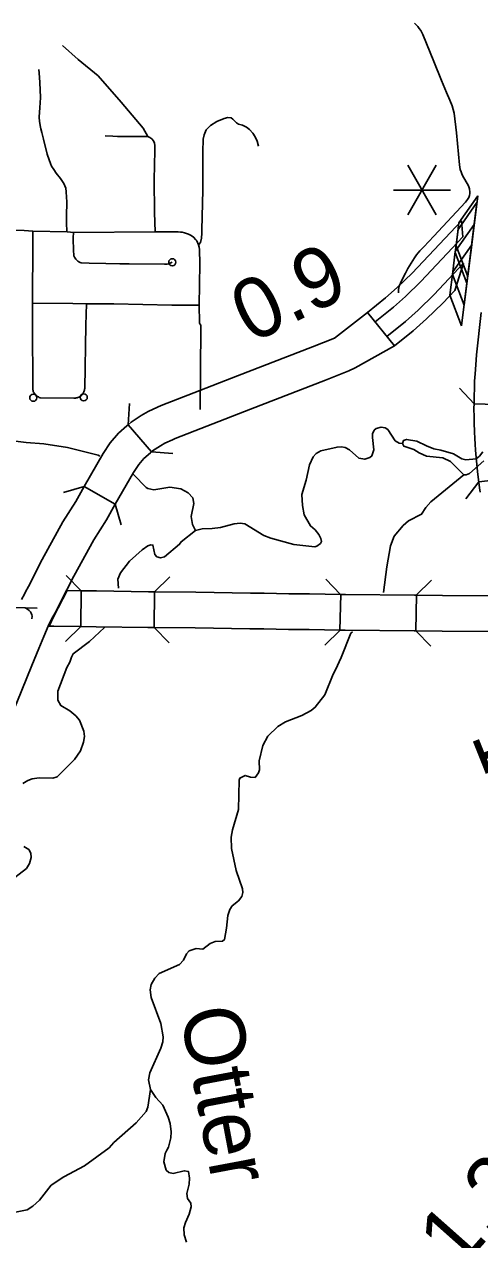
# Model space of a CAD drawing. Extents: x -19 to 366, y -4 to 359.
# Drawn here: x 147.018 to 147.621, y 185.132 to 186.744 of the extents above; entities that cross this region are included whole.
import ezdxf

# ---------------------------------------------------------------- set-up
doc = ezdxf.new("R2010")
doc.units = 0
for name, color, linetype in [('R_Contour Annot', 7, 'Continuous'), ('R_Exist Surface Annot', 7, 'Continuous'), ('R_ROW', 7, 'Continuous'), ('R_Striping', 7, 'Continuous'), ('R_Temp Easement', 7, 'Continuous'), ('R_Vert Alg', 7, 'Continuous'), ('R_Water', 7, 'Continuous'), ('R_Xsect Slope', 7, 'Continuous'), ('Sheet Fence', 7, 'Continuous'), ('T_Vehicle Path Lt Minor', 7, 'Continuous')]:
    doc.layers.add(name, color=color, linetype=linetype)

msp = doc.modelspace()

# ---------------------------------------------------------------- linework, layer by layer
at = {"layer": 'R_Contour Annot'}
for p, q in [((147.5989, 186.4617), (147.597, 186.4832)), ((147.5881, 186.3907), (147.5999, 186.4268)), ((147.1865, 186.1768), (147.1555, 186.2126)), ((147.0974, 186.1307), (147.1385, 186.1073)), ((147.0933, 185.9926), (147.0928, 185.9452)), ((147.1898, 185.9439), (147.1904, 185.9912)), ((147.4371, 185.9877), (147.4361, 185.9403)), ((147.5373, 185.987), (147.5366, 185.9396)), ((147.3167, 185.9423), (147.3168, 185.9423))]:
    msp.add_line(p, q, dxfattribs=at)
for points in [[(147.597, 186.4832), (147.5318, 186.4138), (147.512, 186.3946), (147.4965, 186.3808), (147.4727, 186.3617)], [(147.4828, 186.3491), (147.5069, 186.3685), (147.523, 186.3828), (147.5433, 186.4025), (147.5989, 186.4617)], [(147.5999, 186.4268), (147.5608, 186.3852), (147.5397, 186.3647), (147.5228, 186.3497), (147.4982, 186.3299)], [(147.5082, 186.3174), (147.5332, 186.3374), (147.5507, 186.3529), (147.5723, 186.3739), (147.5881, 186.3907)], [(147.2425, 186.2548), (147.3002, 186.2774), (147.3996, 186.3158), (147.4288, 186.3274), (147.4727, 186.3617), (147.5082, 186.3174)], [(147.5082, 186.3174), (147.4562, 186.2881), (147.4479, 186.284), (147.4168, 186.2717), (147.3174, 186.2332), (147.2597, 186.2107)], [(147.1555, 186.2126), (147.1595, 186.216), (147.1729, 186.2248), (147.182, 186.2304), (147.1946, 186.236), (147.1995, 186.2382), (147.2425, 186.2548)], [(147.1555, 186.2126), (147.154, 186.2113), (147.1428, 186.2016), (147.1319, 186.1889), (147.1223, 186.1745), (147.0974, 186.1307)], [(147.2597, 186.2107), (147.218, 186.1946), (147.2141, 186.1928), (147.2041, 186.1884), (147.1982, 186.1848), (147.188, 186.1781), (147.1865, 186.1768)], [(147.1865, 186.1768), (147.185, 186.1755), (147.1765, 186.1681), (147.1697, 186.1602), (147.1625, 186.1496), (147.1385, 186.1073)], [(147.0234, 185.9982), (147.0417, 186.0339), (147.0691, 186.0841), (147.0862, 186.1111), (147.0974, 186.1307)], [(147.1385, 186.1073), (147.1269, 186.0868), (147.1099, 186.06), (147.0836, 186.0118), (147.0655, 185.9766)], [(147.0144, 185.9812), (147.0182, 185.9882), (147.0197, 185.991), (147.0234, 185.9982)], [(147.0569, 185.959), (147.0747, 185.9928), (147.0933, 185.9926)], [(147.0933, 185.9926), (147.1137, 185.9924), (147.1824, 185.9913), (147.1904, 185.9912)], [(147.1904, 185.9912), (147.245, 185.9906), (147.3175, 185.9896)], [(147.0655, 185.9766), (147.0618, 185.9694), (147.06, 185.9658), (147.0556, 185.9581)], [(147.3175, 185.9896), (147.3359, 185.9893), (147.3685, 185.9887), (147.3959, 185.9885), (147.4371, 185.9877)], [(147.4371, 185.9877), (147.4435, 185.9875), (147.5349, 185.987), (147.5373, 185.987)], [(147.6722, 185.9383), (147.6546, 185.9858), (147.6338, 185.9861), (147.5718, 185.9865), (147.5373, 185.987)], [(147.0556, 185.9581), (147.0539, 185.9548), (147.0496, 185.9455)], [(147.0568, 185.9456), (147.0509, 185.9457), (147.0569, 185.959)], [(147.0496, 185.9455), (147.0437, 185.9318), (147.0374, 185.916), (147.0279, 185.8937), (147.008, 185.8446), (146.9926, 185.808), (146.9875, 185.7963), (146.9854, 185.7919), (146.9823, 185.7861), (146.9382, 185.7101)], [(147.0926, 185.9452), (147.0569, 185.9456)], [(147.0928, 185.9452), (147.1131, 185.945), (147.1818, 185.944), (147.1898, 185.9439)], [(147.3168, 185.9423), (147.2444, 185.9433), (147.1898, 185.9439)], [(147.4361, 185.9403), (147.3952, 185.9411), (147.3678, 185.9414), (147.3351, 185.942), (147.3167, 185.9423)], [(147.4361, 185.9403), (147.4429, 185.9402), (147.5344, 185.9397), (147.5366, 185.9396)], [(147.5366, 185.9396), (147.5713, 185.9391), (147.6333, 185.9388), (147.6683, 185.9382), (147.6722, 185.9383)]]:
    msp.add_lwpolyline(points, dxfattribs=at)
at = {"layer": 'R_Exist Surface Annot'}
msp.add_lwpolyline([(147.6233, 186.3616), (147.6169, 186.3054), (147.616, 186.2923), (147.615, 186.2802), (147.6145, 186.2704), (147.6139, 186.2413), (147.6136, 186.2337), (147.6139, 186.2233), (147.614, 186.2151), (147.6144, 186.2031), (147.6149, 186.1945), (147.6154, 186.1871), (147.6156, 186.1788), (147.6167, 186.1695), (147.6183, 186.1508), (147.6211, 186.1289), (147.622, 186.1233)], dxfattribs=at)
at = {"layer": 'R_ROW'}
for points in [[(147.1815, 186.5947), (147.1754, 186.6058), (147.1465, 186.6405), (147.1157, 186.6753), (147.0895, 186.6969), (147.0685, 186.7153)], [(147.0374, 186.6837), (147.0381, 186.6735), (147.0385, 186.6659), (147.0392, 186.6568), (147.0396, 186.6466), (147.0392, 186.6396), (147.0384, 186.6331), (147.0378, 186.6203), (147.0382, 186.6149), (147.0394, 186.6074), (147.04, 186.605), (147.0414, 186.6003), (147.0435, 186.5915), (147.0485, 186.5715), (147.0508, 186.5637), (147.0525, 186.5591), (147.0542, 186.5557), (147.0569, 186.5512), (147.0604, 186.5462), (147.0658, 186.539), (147.0702, 186.5323), (147.0718, 186.5293), (147.0728, 186.5263), (147.0736, 186.5214), (147.0741, 186.5143), (147.0742, 186.5082), (147.0738, 186.4894), (147.0738, 186.4789), (147.0744, 186.4703)], [(147.1913, 186.4683), (147.1903, 186.494), (147.19, 186.5373), (147.1908, 186.5763), (147.1908, 186.583), (147.1903, 186.5862), (147.189, 186.5892), (147.1869, 186.5917), (147.1843, 186.5936), (147.1815, 186.5947), (147.1413, 186.5949), (147.1352, 186.5951), (147.125, 186.5957)]]:
    msp.add_lwpolyline(points, dxfattribs=at)
at = {"layer": 'R_Striping'}
for points in [[(147.535, 186.7452), (147.5372, 186.743), (147.5393, 186.7406), (147.5412, 186.7381), (147.543, 186.7354), (147.5444, 186.7328), (147.5457, 186.73), (147.5603, 186.6944), (147.5705, 186.669), (147.5773, 186.653), (147.5817, 186.6432), (147.5847, 186.6353), (147.5873, 186.6258), (147.5904, 186.5998), (147.5944, 186.5572), (147.5949, 186.5541), (147.5955, 186.5511), (147.5965, 186.5481), (147.5976, 186.5452), (147.599, 186.5424), (147.6057, 186.5304), (147.6067, 186.5279), (147.6075, 186.5255), (147.6078, 186.5242), (147.6079, 186.5222), (147.6079, 186.5192), (147.6075, 186.5166), (147.6067, 186.5141), (147.6051, 186.5113), (147.6024, 186.5079), (147.5604, 186.4628), (147.547, 186.4487), (147.5419, 186.4431), (147.5376, 186.4379), (147.5347, 186.4341), (147.5259, 186.4197), (147.5227, 186.4137), (147.5176, 186.4033), (147.5147, 186.3962), (147.5141, 186.3942), (147.5137, 186.3922), (147.5136, 186.3902), (147.5136, 186.3882), (147.5137, 186.3875)], [(147.3281, 186.5818), (147.3266, 186.5888), (147.324, 186.5943), (147.3206, 186.5994), (147.3162, 186.6041), (147.3124, 186.6072), (147.307, 186.6097), (147.3016, 186.6113), (147.299, 186.613), (147.2943, 186.6178), (147.2918, 186.6197), (147.2877, 186.62), (147.2829, 186.6189), (147.273, 186.6148), (147.2648, 186.6096), (147.2591, 186.6035), (147.2561, 186.5972), (147.2549, 186.5914), (147.2546, 186.5747), (147.2544, 186.5236), (147.2533, 186.4709), (147.2533, 186.4668), (147.2529, 186.46), (147.2514, 186.4541), (147.2489, 186.4513)], [(147.0292, 186.4695), (147.0178, 186.4702), (146.9771, 186.4715)], [(147.0292, 186.4695), (147.0292, 186.4292), (147.0288, 186.4006), (147.0289, 186.3738)], [(147.0744, 186.4703), (147.0746, 186.4684), (147.0292, 186.4695)], [(147.0833, 186.4677), (147.075, 186.4684), (147.0746, 186.4684)], [(147.0833, 186.4677), (147.0829, 186.4603), (147.0831, 186.4428), (147.0834, 186.4384), (147.0838, 186.4367), (147.0844, 186.435), (147.0853, 186.4335), (147.0863, 186.4321), (147.0875, 186.4308), (147.0888, 186.4297), (147.0903, 186.4288), (147.0919, 186.428), (147.0935, 186.4275), (147.104, 186.4268), (147.126, 186.4266), (147.1444, 186.4261), (147.1567, 186.4262), (147.2035, 186.4254), (147.2054, 186.4254), (147.2074, 186.4256), (147.2093, 186.4261), (147.214, 186.4281)], [(147.1913, 186.4683), (147.0833, 186.4677)], [(147.2453, 186.4579), (147.2422, 186.4614), (147.2403, 186.4627), (147.2383, 186.464), (147.2354, 186.4654), (147.233, 186.4663), (147.2304, 186.4671), (147.2269, 186.4679), (147.2251, 186.4682), (147.222, 186.4683), (147.1913, 186.4683)], [(147.2497, 186.3711), (147.2505, 186.426), (147.2501, 186.4452), (147.2498, 186.4482), (147.2489, 186.4513), (147.2464, 186.4566), (147.2453, 186.4579)], [(147.0289, 186.3738), (147.0287, 186.3474), (147.0293, 186.2588), (147.0296, 186.258), (147.0299, 186.2569), (147.0304, 186.2559), (147.031, 186.2549), (147.0316, 186.2539), (147.0323, 186.2531), (147.0331, 186.2522), (147.0339, 186.2514), (147.0348, 186.2507), (147.0357, 186.2501), (147.0367, 186.2495), (147.0377, 186.249), (147.0388, 186.2486), (147.0836, 186.248), (147.0846, 186.248), (147.0857, 186.248), (147.0869, 186.2482), (147.088, 186.2484), (147.089, 186.2488), (147.0901, 186.2492), (147.0911, 186.2497), (147.0921, 186.2503), (147.093, 186.251), (147.0939, 186.2517), (147.0946, 186.2525), (147.0954, 186.2534), (147.096, 186.2544), (147.0966, 186.2554), (147.097, 186.2564), (147.0974, 186.2575), (147.0977, 186.2585), (147.0979, 186.2597), (147.0981, 186.2608), (147.0996, 186.3448), (147.1002, 186.3728)], [(147.1002, 186.3728), (147.0823, 186.3733), (147.0289, 186.3738)], [(147.2497, 186.3711), (147.2135, 186.3713), (147.1365, 186.3728), (147.1002, 186.3728)], [(147.2514, 186.2826), (147.252, 186.3439), (147.2517, 186.3449), (147.2506, 186.3465), (147.2502, 186.3473), (147.2499, 186.3482), (147.2497, 186.3711)], [(147.2511, 186.2328), (147.2514, 186.2826)], [(147.0191, 185.9702), (146.9882, 185.9709), (146.9578, 185.971), (146.8841, 185.9731), (146.8529, 185.9745), (146.8378, 185.9745), (146.8142, 185.9738), (146.7989, 185.9742), (146.7692, 185.9738), (146.7515, 185.9744)], [(147.0191, 185.9702), (147.0224, 185.9682), (147.0243, 185.9666), (147.0262, 185.9647), (147.0273, 185.9631), (147.0282, 185.9609), (147.0283, 185.9588), (147.0282, 185.9556)], [(147.035, 185.9696), (147.0191, 185.9702)]]:
    msp.add_lwpolyline(points, dxfattribs=at)
for centre in [(147.214, 186.4281), (147.0299, 186.2485), (147.0967, 186.2491)]:
    msp.add_circle(centre, 0.00473, dxfattribs=at)
at = {"layer": 'R_Temp Easement'}
for points in [[(147.278, 186.0767), (147.296, 186.0815), (147.304, 186.0823), (147.3099, 186.0814), (147.3352, 186.0661), (147.3445, 186.0624), (147.3752, 186.0538), (147.4026, 186.0507), (147.4056, 186.0516), (147.4103, 186.0555), (147.4115, 186.0581), (147.4109, 186.0619), (147.408, 186.0672), (147.4031, 186.0735), (147.397, 186.0787), (147.3887, 186.0933), (147.3864, 186.1057), (147.3854, 186.1201), (147.3912, 186.1391), (147.3959, 186.1594), (147.4004, 186.1701), (147.4045, 186.1748), (147.4108, 186.1783), (147.4322, 186.1831), (147.4381, 186.1833), (147.443, 186.1824), (147.4489, 186.1796), (147.4613, 186.1684), (147.4689, 186.167), (147.4757, 186.1691), (147.4781, 186.1714), (147.481, 186.1793), (147.479, 186.1959), (147.4793, 186.2006), (147.4814, 186.2054), (147.4841, 186.2076), (147.4905, 186.2094), (147.496, 186.2085), (147.4994, 186.2062), (147.5092, 186.1914), (147.5143, 186.1882), (147.5191, 186.1879), (147.5202, 186.192), (147.5243, 186.1932), (147.5378, 186.1908), (147.5506, 186.1846), (147.5603, 186.181), (147.5698, 186.179), (147.5863, 186.1741), (147.5977, 186.1675), (147.6026, 186.1664), (147.6167, 186.1676), (147.621, 186.1712), (147.6255, 186.1767)], [(146.9849, 186.1938), (147.0203, 186.1892), (147.044, 186.1872), (147.0753, 186.1824), (147.116, 186.1723), (147.1182, 186.1712)], [(147.5191, 186.1879), (147.5206, 186.1841), (147.5341, 186.1798), (147.5409, 186.1756), (147.5508, 186.1711), (147.5725, 186.1687), (147.5827, 186.1638), (147.6001, 186.1464)], [(147.6268, 186.165), (147.6075, 186.1482), (147.6031, 186.1461), (147.6001, 186.1464), (147.5566, 186.1104), (147.5498, 186.1031), (147.5441, 186.094), (147.5269, 186.0852), (147.5199, 186.0791), (147.508, 186.065), (147.5029, 186.0522), (147.4983, 186.0245)], [(147.1626, 186.1466), (147.1795, 186.1295), (147.1818, 186.1281), (147.1896, 186.1265), (147.2108, 186.1298), (147.2252, 186.1278), (147.2351, 186.1225), (147.2412, 186.1157), (147.2424, 186.1083), (147.2392, 186.0912), (147.2406, 186.0804), (147.2446, 186.0726), (147.2537, 186.0747), (147.2668, 186.0752), (147.278, 186.0767)], [(147.2446, 186.0726), (147.2259, 186.0577), (147.2237, 186.0543), (147.2038, 186.0377), (147.1985, 186.0365), (147.1937, 186.0378), (147.1911, 186.0407), (147.1884, 186.0532), (147.1855, 186.0537), (147.1815, 186.0522), (147.1742, 186.0469), (147.1575, 186.0318), (147.1453, 186.0164), (147.1421, 186.0082), (147.1426, 185.996)], [(147.4983, 186.0245), (147.4936, 185.9902)], [(147.1241, 185.9439), (147.1045, 185.9254), (147.0827, 185.9092), (147.0803, 185.9046), (147.0782, 185.8978), (147.0743, 185.8911)], [(147.4526, 185.9382), (147.4503, 185.9364), (147.4377, 185.9041), (147.4304, 185.8877), (147.427, 185.8822)], [(147.0743, 185.8911), (147.0626, 185.8595), (147.0622, 185.8477), (147.0664, 185.8405), (147.0782, 185.8335), (147.0862, 185.827), (147.091, 185.8212), (147.0969, 185.8067), (147.0978, 185.7993), (147.0963, 185.7919), (147.0924, 185.7803), (147.0843, 185.7689), (147.0682, 185.7526), (147.0614, 185.7461), (147.0557, 185.744), (147.0376, 185.7447), (147.0283, 185.7432), (147.0228, 185.7413), (147.0162, 185.7373)], [(147.427, 185.8822), (147.4159, 185.8549), (147.4033, 185.8382), (147.3978, 185.8338), (147.3858, 185.8273), (147.3638, 185.8187), (147.3536, 185.8126), (147.3404, 185.8001), (147.3338, 185.7877), (147.3291, 185.767), (147.3295, 185.7552), (147.3282, 185.7511), (147.3236, 185.7452), (147.3175, 185.7457), (147.3105, 185.7478), (147.3033, 185.7442), (147.3024, 185.7417), (147.3019, 185.7028), (147.2936, 185.6756), (147.2921, 185.6661), (147.2926, 185.6511), (147.2987, 185.6219), (147.3071, 185.5976), (147.3075, 185.5925), (147.3062, 185.5873), (147.3017, 185.5814), (147.2933, 185.5748), (147.2903, 185.5702), (147.2877, 185.5622), (147.286, 185.5455), (147.283, 185.5303), (147.2807, 185.5282), (147.2707, 185.5276), (147.2644, 185.525), (147.2544, 185.5175), (147.2458, 185.5183), (147.2362, 185.5152), (147.233, 185.5112), (147.229, 185.5031), (147.2235, 185.4973), (147.1968, 185.4853), (147.1907, 185.4792), (147.186, 185.4707), (147.1849, 185.4637), (147.1862, 185.4536), (147.1987, 185.4189), (147.2019, 185.4012), (147.2016, 185.3948), (147.1988, 185.3864), (147.1842, 185.3535), (147.1825, 185.3442), (147.1852, 185.3317), (147.1923, 185.3211), (147.2016, 185.3108), (147.2087, 185.2947), (147.2112, 185.2866), (147.2127, 185.2752), (147.2122, 185.2676), (147.209, 185.2552), (147.2067, 185.2509)], [(147.0174, 185.6535), (147.024, 185.6497), (147.0265, 185.6448), (147.0271, 185.6391), (147.0247, 185.6309), (147.0211, 185.6245), (146.9959, 185.6051)], [(147.0063, 185.1689), (147.0219, 185.1718), (147.0293, 185.177), (147.0382, 185.185), (147.0537, 185.2049), (147.0704, 185.2156), (147.0976, 185.2301), (147.1302, 185.2543), (147.1367, 185.2611), (147.166, 185.2872), (147.1794, 185.3022), (147.1815, 185.3083), (147.1852, 185.3317)], [(147.2067, 185.2509), (147.2044, 185.2465), (147.2026, 185.2357), (147.2058, 185.2247), (147.2096, 185.2216), (147.2151, 185.2203), (147.2299, 185.2239), (147.2356, 185.2228), (147.237, 185.2141), (147.2364, 185.2061), (147.2334, 185.1938), (147.234, 185.1871), (147.2384, 185.1809), (147.2392, 185.1761), (147.2363, 185.1662), (147.2314, 185.1554), (147.2294, 185.1482), (147.2296, 185.1389), (147.2328, 185.129)]]:
    msp.add_lwpolyline(points, dxfattribs=at)
at = {"layer": 'R_Vert Alg'}
for points in [[(147.1555, 186.2126), (147.1575, 186.2409)], [(147.2148, 186.1748), (147.1865, 186.1768)], [(147.07, 186.1231), (147.0974, 186.1307)], [(147.1385, 186.1073), (147.1461, 186.0799)], [(147.0734, 186.0129), (147.0933, 185.9926)], [(147.1904, 185.9912), (147.2107, 186.0111)], [(147.4172, 186.008), (147.437, 185.9877)], [(147.5372, 185.987), (147.5575, 186.0069)], [(147.0928, 185.9452), (147.0725, 185.9254)], [(147.2097, 185.9236), (147.1898, 185.9439)], [(147.4363, 185.9403), (147.4159, 185.9205)], [(147.5566, 185.9193), (147.5367, 185.9396)]]:
    msp.add_lwpolyline(points, dxfattribs=at)
at = {"layer": 'R_Water'}
for p, q in [((147.6139, 186.2404), (147.5944, 186.2611)), ((147.6139, 186.2404), (147.6707, 186.2387)), ((147.6201, 186.1369), (147.6026, 186.1145)), ((147.6765, 186.1439), (147.6201, 186.1369))]:
    msp.add_line(p, q, dxfattribs=at)
at = {"layer": 'R_Xsect Slope'}
for p, q in [((147.6176, 186.5074), (147.5925, 186.4716)), ((147.6187, 186.5162), (147.5936, 186.4804)), ((147.6109, 186.4538), (147.6176, 186.5074)), ((147.612, 186.4627), (147.6187, 186.5162)), ((147.614, 186.4783), (147.5889, 186.4425)), ((147.5936, 186.4804), (147.5898, 186.45)), ((147.6073, 186.4247), (147.614, 186.4783)), ((147.5925, 186.4716), (147.5887, 186.4411)), ((147.6053, 186.4091), (147.612, 186.4627)), ((147.5889, 186.4425), (147.5851, 186.412)), ((147.6106, 186.451), (147.5855, 186.4152)), ((147.5898, 186.45), (147.6053, 186.4091)), ((147.6039, 186.3974), (147.6106, 186.451)), ((147.6042, 186.4002), (147.6109, 186.4538)), ((147.5887, 186.4411), (147.6042, 186.4002)), ((147.5855, 186.4152), (147.5817, 186.3847)), ((147.5851, 186.412), (147.6006, 186.3711)), ((147.6006, 186.3711), (147.6073, 186.4247)), ((147.5972, 186.3438), (147.6039, 186.3974)), ((147.5817, 186.3847), (147.5972, 186.3438))]:
    msp.add_line(p, q, dxfattribs=at)
at = {"layer": 'Sheet Fence'}
for points in [[(154.1159, 1.8709), (153.9063, 10.4874), (153.696, 19.1041), (153.485, 27.7209), (153.2733, 36.3378), (153.0608, 44.9549), (152.8476, 53.5721), (152.6337, 62.1894), (152.419, 70.8069), (152.2036, 79.4245), (151.9875, 88.0422), (151.7707, 96.6601), (151.5531, 105.2782), (151.3348, 113.8963), (151.1158, 122.5147), (150.8961, 131.1331), (150.6757, 139.7517), (150.4545, 148.3704), (150.2326, 156.9893), (150.0101, 165.6083), (149.7867, 174.2275), (149.5627, 182.8468), (149.338, 191.4662), (149.1125, 200.0858), (148.8864, 208.7055), (148.6595, 217.3254), (148.4319, 225.9454), (148.2037, 234.5655), (147.9747, 243.1858), (147.745, 251.8063), (147.5146, 260.4269), (147.2835, 269.0476), (147.0517, 277.6685), (146.8191, 286.2895), (146.5859, 294.9106), (146.352, 303.5319), (146.1174, 312.1534), (145.8821, 320.775), (145.6461, 329.3967), (145.4094, 338.0186), (145.172, 346.6406)], [(0, 180.8999), (7.1228, 180.9044), (14.2457, 180.9176), (21.3685, 180.9397), (28.4912, 180.9706), (35.614, 181.0103), (42.7366, 181.0589), (49.8592, 181.1163), (56.9818, 181.1825), (64.1042, 181.2575), (71.2266, 181.3414), (78.3488, 181.4341), (85.4709, 181.5357), (92.5929, 181.646), (99.7147, 181.7652), (106.8364, 181.8933), (113.9579, 182.0301), (121.0793, 182.1758), (128.2005, 182.3303), (135.3214, 182.4936), (142.4422, 182.6658), (149.5627, 182.8468), (156.683, 183.0366), (163.8031, 183.2352), (170.9229, 183.4427), (178.0425, 183.659), (185.1617, 183.8841), (192.2807, 184.1181), (199.3994, 184.3608), (206.5178, 184.6124), (213.6359, 184.8728), (220.7537, 185.1421), (227.8711, 185.4201), (234.9881, 185.707), (242.1048, 186.0027), (249.2212, 186.3073), (256.3371, 186.6206), (263.4526, 186.9428), (270.5678, 187.2738), (277.6825, 187.6136), (284.7968, 187.9622), (291.9107, 188.3197), (299.0241, 188.6859), (306.1371, 189.061), (313.2495, 189.4449), (320.3615, 189.8377), (327.4731, 190.2392), (334.5841, 190.6495), (341.6946, 191.0687)]]:
    msp.add_spline(points, degree=3, dxfattribs=at)
at = {"layer": 'T_Vehicle Path Lt Minor'}
for p, q in [((147.5637, 186.5566), (147.5258, 186.491)), ((147.5258, 186.5566), (147.5637, 186.491)), ((147.5069, 186.5238), (147.5827, 186.5238))]:
    msp.add_line(p, q, dxfattribs=at)

# ---------------------------------------------------------------- texts
at = {"layer": 'R_Temp Easement'}
msp.add_text('Otter', height=0.08, rotation=280.6611, dxfattribs=at).set_placement((147.2239, 185.4349))
at = {"layer": 'T_Vehicle Path Lt Minor'}
for s, rotation, p in [('0.9', 26.291, (147.3183, 186.3197)), ('1.2', 291.6695, (147.6092, 185.8003)), ('1.2', 48.3992, (147.5933, 185.0893))]:
    msp.add_text(s, height=0.08, rotation=rotation, dxfattribs=at).set_placement(p)

doc.saveas('drawing.dxf')
